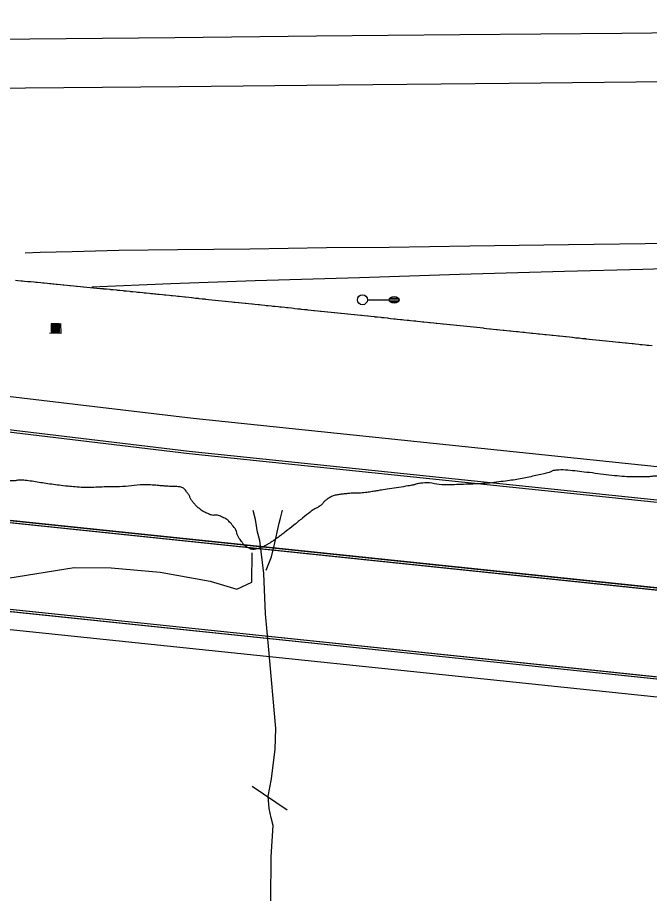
# Model space of a CAD drawing. Extents: x 2145380 to 2157287, y 139568 to 149130.
# Drawn here: x 2148596.7 to 2148786.6, y 142821.2 to 143085.8 of the extents above; entities that cross this region are included whole.
import ezdxf

# ---------------------------------------------------------------- set-up
doc = ezdxf.new("R2010")
doc.units = 0
for name, color, linetype in [('PR_PREVIOUSLY CONSTRUCTED', 7, 'Continuous'), ('TOPO_Asphalt', 7, 'Continuous'), ('TOPO_Concrete', 7, 'Continuous'), ('TOPO_Curb Back', 7, 'Continuous'), ('TOPO_Flowline', 7, 'Continuous'), ('TOPO_Light Pole', 7, 'Continuous'), ('TOPO_Misc', 7, 'Continuous'), ('TOPO_Pipeline', 7, 'Continuous'), ('TOPO_Tree', 7, 'Continuous')]:
    doc.layers.add(name, color=color, linetype=linetype)

# ---------------------------------------------------------------- blocks, each defined once
blk = doc.blocks.new('CB')
at = {"layer": 'TOPO_Misc'}
for p, q in [((-3.08, 2.99), (3.24, 2.99)), ((-3.08, 2.68), (3.24, 2.68)), ((-3.08, 2.36), (3.24, 2.36)), ((-3.08, 2.05), (3.24, 2.05)), ((-3.08, 1.73), (3.24, 1.73)), ((-3.08, 1.4), (3.24, 1.4)), ((-3.08, 1.1), (3.24, 1.1)), ((-3.08, 0.77), (3.24, 0.77)), ((-3.08, 0.46), (3.24, 0.46)), ((-3.08, 0.14), (3.24, 0.14)), ((-3.08, -0.17), (3.24, -0.17)), ((-3.08, -0.48), (3.24, -0.48)), ((-3.08, -0.8), (3.24, -0.8)), ((-3.08, -1.11), (3.26, -1.11)), ((-3.08, -1.43), (3.26, -1.43)), ((-3.08, -1.75), (3.26, -1.75)), ((-3.08, -2.07), (3.26, -2.07)), ((-3.08, -2.39), (3.26, -2.39)), ((-3.08, -2.7), (3.26, -2.7)), ((-3.08, -3.02), (3.26, -3.02))]:
    blk.add_line(p, q, dxfattribs=at)
blk.add_lwpolyline([(3.26, -3.29), (3.24, 3.05), (-3.09, 3.04), (-3.08, -3.3), (3.26, -3.29)], dxfattribs=at)
blk = doc.blocks.new('LP')
at = {"layer": 'TOPO_Light Pole'}
blk.add_line((3.81, 0), (20.32, 0), dxfattribs=at)
for points in [[(20.32, 0), (27.94, 0)], [(20.32, 0), (23.5, 0)], [(20.83, 1.27), (27.43, 1.27)], [(20.83, 1.27), (23.5, 1.27)], [(23.71, 1.27), (27.43, 1.27)], [(23.71, 0), (27.94, 0)], [(20.83, -1.27), (27.43, -1.27)], [(20.83, -1.27), (23.5, -1.27)], [(23.71, -1.27), (27.43, -1.27)]]:
    blk.add_lwpolyline(points, dxfattribs=at)
blk.add_circle((0, 0), 3.81, dxfattribs=at)
blk.add_ellipse((24.13, 0), major_axis=(3.81, 0), ratio=0.666667, dxfattribs=at)

msp = doc.modelspace()

# ---------------------------------------------------------------- linework, layer by layer
at = {"layer": 'PR_PREVIOUSLY CONSTRUCTED'}
for p, q in [((2148384.83, 142986.05), (2148648.19, 142954.77)), ((2148384.89, 142986.71), (2148648.27, 142955.44)), ((2149379.97, 142851.96), (2148388.45, 142955.39)), ((2149380.04, 142852.62), (2148388.52, 142956.06)), ((2148648.2, 142954.77), (2149307.14, 142886.03)), ((2148648.27, 142955.44), (2149307.21, 142886.69)), ((2149377.27, 142826.1), (2148385.75, 142929.53)), ((2148968.45, 142868.08), (2148520.77, 142914.78)), ((2148969.78, 142862.57), (2148523.9, 142909.09))]:
    msp.add_line(p, q, dxfattribs=at)
for points in [[(2148596.07, 143006.84), (2148596.71, 143006.78), (2148597.7, 143006.69), (2148598.11, 143006.65), (2148598.69, 143006.59), (2148599.68, 143006.5), (2148600.14, 143006.46), (2148600.67, 143006.41), (2148601.66, 143006.31), (2148602.17, 143006.26), (2148602.65, 143006.22), (2148603.64, 143006.12), (2148604.21, 143006.07), (2148604.62, 143006.03), (2148605.61, 143005.93), (2148606.24, 143005.88), (2148606.31, 143005.87), (2148606.6, 143005.84), (2148607.2, 143005.78), (2148607.59, 143005.74), (2148608.27, 143005.68), (2148608.58, 143005.65), (2148609.57, 143005.55), (2148610.3, 143005.48), (2148610.56, 143005.46), (2148611.55, 143005.36), (2148612.34, 143005.29), (2148612.54, 143005.27), (2148613.53, 143005.17), (2148614.37, 143005.09), (2148614.52, 143005.07), (2148615.51, 143004.98), (2148616.4, 143004.89), (2148616.5, 143004.88), (2148617.48, 143004.78), (2148618.43, 143004.69), (2148618.47, 143004.69), (2148619.46, 143004.59), (2148620.45, 143004.49), (2148620.47, 143004.49), (2148621.44, 143004.39), (2148622.43, 143004.3), (2148622.5, 143004.29), (2148622.51, 143004.29), (2148623.42, 143004.2), (2148624.41, 143004.1), (2148624.53, 143004.09), (2148625.4, 143004), (2148626.39, 143003.9), (2148626.56, 143003.89), (2148627.38, 143003.81), (2148628.37, 143003.71), (2148628.6, 143003.68), (2148629.35, 143003.61), (2148630.34, 143003.51), (2148630.63, 143003.48), (2148631.33, 143003.41), (2148632.32, 143003.31), (2148632.66, 143003.28), (2148633.31, 143003.21), (2148634.3, 143003.11), (2148634.69, 143003.07), (2148635.29, 143003.01), (2148636.28, 143002.91), (2148636.72, 143002.87), (2148637.26, 143002.81), (2148637.81, 143002.76), (2148638.25, 143002.71), (2148638.75, 143002.66), (2148639.24, 143002.61), (2148640.23, 143002.51), (2148640.79, 143002.45), (2148641.22, 143002.41), (2148642.21, 143002.31), (2148642.82, 143002.24), (2148643.2, 143002.21), (2148644.19, 143002.1), (2148644.85, 143002.04), (2148645.17, 143002), (2148646.16, 143001.9), (2148646.88, 143001.83), (2148647.15, 143001.8), (2148648.14, 143001.7), (2148648.91, 143001.62), (2148649.13, 143001.6), (2148650.12, 143001.49), (2148650.94, 143001.41), (2148651.11, 143001.39), (2148652.1, 143001.29), (2148652.97, 143001.19), (2148653.08, 143001.18), (2148653.11, 143001.18), (2148653.11, 143001.18), (2148654.08, 143001.08), (2148655.02, 143000.98), (2148655.07, 143000.98), (2148656.07, 143000.87), (2148657.06, 143000.77), (2148658.06, 143000.66), (2148659.05, 143000.56), (2148659.11, 143000.55), (2148660.05, 143000.46), (2148661.04, 143000.35), (2148661.15, 143000.34), (2148661.74, 143000.28), (2148662.03, 143000.25), (2148663.03, 143000.15), (2148663.19, 143000.13), (2148664.02, 143000.04), (2148665.02, 142999.94), (2148665.24, 142999.92), (2148666.01, 142999.83), (2148667.01, 142999.73), (2148667.28, 142999.7), (2148668, 142999.63), (2148669, 142999.52), (2148669.32, 142999.49), (2148669.99, 142999.42), (2148670.99, 142999.32), (2148671.37, 142999.28), (2148671.98, 142999.21), (2148672.98, 142999.11), (2148673.41, 142999.06), (2148673.97, 142999), (2148674.96, 142998.9), (2148675.46, 142998.85), (2148675.96, 142998.8), (2148676.95, 142998.69), (2148677.5, 142998.64), (2148677.95, 142998.59), (2148678.94, 142998.49), (2148679.54, 142998.42), (2148679.94, 142998.38), (2148680.93, 142998.28), (2148681.59, 142998.21), (2148681.93, 142998.17), (2148682.92, 142998.07), (2148683.63, 142998), (2148683.92, 142997.97), (2148684.91, 142997.86), (2148685.67, 142997.78), (2148685.9, 142997.76), (2148686.9, 142997.66), (2148687.72, 142997.57), (2148687.9, 142997.55), (2148688.89, 142997.45), (2148689.76, 142997.36), (2148689.88, 142997.34), (2148690.88, 142997.24), (2148691.8, 142997.14), (2148691.87, 142997.14), (2148692.87, 142997.03), (2148693.85, 142996.93), (2148693.86, 142996.93), (2148694.86, 142996.83), (2148695.85, 142996.72), (2148695.89, 142996.72), (2148696.85, 142996.62), (2148697.84, 142996.51), (2148697.94, 142996.5), (2148698.83, 142996.41), (2148699.83, 142996.31), (2148699.98, 142996.29), (2148700.82, 142996.2), (2148701.82, 142996.1), (2148702.02, 142996.08), (2148702.81, 142995.99), (2148703.81, 142995.89), (2148704.07, 142995.86), (2148704.8, 142995.79), (2148705.8, 142995.68), (2148706.11, 142995.65), (2148706.79, 142995.58), (2148707.79, 142995.48), (2148708.15, 142995.44), (2148708.78, 142995.37), (2148709.78, 142995.27), (2148710.2, 142995.22), (2148710.77, 142995.16), (2148711.76, 142995.06), (2148712.24, 142995.01), (2148712.76, 142994.96), (2148713.75, 142994.85), (2148714.29, 142994.8), (2148714.75, 142994.75), (2148715.74, 142994.65), (2148716.33, 142994.58), (2148716.74, 142994.54), (2148717.73, 142994.44), (2148718.37, 142994.37), (2148718.73, 142994.33), (2148719.72, 142994.23), (2148720.42, 142994.16), (2148720.72, 142994.13), (2148721.71, 142994.02), (2148722.46, 142993.95), (2148722.71, 142993.92), (2148723.7, 142993.82), (2148724.5, 142993.73), (2148724.69, 142993.71), (2148725.69, 142993.61), (2148726.55, 142993.52), (2148726.68, 142993.51), (2148727.68, 142993.4), (2148728.59, 142993.31), (2148728.67, 142993.3), (2148729.67, 142993.19), (2148730.63, 142993.09), (2148730.66, 142993.09), (2148731.66, 142992.99), (2148732.65, 142992.88), (2148732.68, 142992.88), (2148733.65, 142992.78), (2148734.64, 142992.67), (2148734.72, 142992.67), (2148735.64, 142992.57), (2148736.63, 142992.47), (2148736.77, 142992.45), (2148737.62, 142992.36), (2148738.62, 142992.26), (2148738.81, 142992.24), (2148739.61, 142992.16), (2148740.61, 142992.05), (2148740.85, 142992.03), (2148741.6, 142991.95), (2148742.6, 142991.85), (2148742.9, 142991.81), (2148743.59, 142991.74), (2148744.59, 142991.64), (2148744.94, 142991.6), (2148745.58, 142991.53), (2148746.58, 142991.43), (2148746.98, 142991.39), (2148747.57, 142991.33), (2148748.56, 142991.22), (2148749.03, 142991.17), (2148749.56, 142991.12), (2148750.55, 142991.02), (2148751.07, 142990.96), (2148751.55, 142990.91), (2148752.54, 142990.81), (2148753.12, 142990.75), (2148753.54, 142990.7), (2148754.53, 142990.6), (2148755.16, 142990.54), (2148755.53, 142990.5), (2148756.52, 142990.39), (2148757.2, 142990.32), (2148757.52, 142990.29), (2148758.51, 142990.18), (2148759.25, 142990.11), (2148759.51, 142990.08), (2148760.5, 142989.98), (2148761.29, 142989.89), (2148761.49, 142989.87), (2148762.49, 142989.77), (2148763.33, 142989.68), (2148763.48, 142989.67), (2148764.48, 142989.56), (2148765.38, 142989.47), (2148765.47, 142989.46), (2148766.47, 142989.35), (2148767.42, 142989.26), (2148767.46, 142989.25), (2148768.46, 142989.15), (2148769.45, 142989.04), (2148769.47, 142989.04), (2148770.45, 142988.94), (2148771.44, 142988.84), (2148771.51, 142988.83), (2148772.44, 142988.73), (2148773.43, 142988.63), (2148773.55, 142988.62), (2148774.42, 142988.52), (2148775.42, 142988.42), (2148775.6, 142988.4), (2148776.41, 142988.32), (2148777.41, 142988.21), (2148777.64, 142988.19), (2148778.4, 142988.11), (2148779.4, 142988.01), (2148779.68, 142987.98), (2148780.39, 142987.9), (2148781.39, 142987.8), (2148781.73, 142987.76), (2148782.38, 142987.69), (2148783.38, 142987.59), (2148783.77, 142987.55), (2148784.37, 142987.49), (2148785.37, 142987.38), (2148785.81, 142987.34), (2148786.36, 142987.28), (2148787.35, 142987.18)], [(2148354.64, 143000.37), (2148649.38, 142965.37), (2149308.25, 142896.64)]]:
    msp.add_lwpolyline(points, dxfattribs=at)
at = {"layer": 'TOPO_Asphalt'}
for points in [[(2148267.02, 143076.34), (2148475.01, 143078.41), (2148538.91, 143078.92), (2148589.31, 143079.37), (2148643.94, 143079.86), (2148686.45, 143080.38), (2148729.53, 143080.76), (2148778.24, 143081.11), (2148814.41, 143081.5), (2148850.77, 143081.86), (2148887.63, 143082.17), (2148927.1, 143082.57), (2148957.61, 143082.78), (2148988.32, 143083.19), (2149020.42, 143083.47), (2149054.48, 143083.74), (2149088.27, 143084.12), (2149119.29, 143084.44), (2149155.4, 143084.67), (2149189.23, 143085.03), (2149225.45, 143085.48), (2149263.03, 143085.83)], [(2149398.89, 143071.92), (2149339.11, 143071.64), (2149294.32, 143071.27), (2149249.7, 143070.86), (2149201.13, 143070.34), (2149150.33, 143069.76), (2149103.52, 143069.33), (2149055.33, 143068.93), (2149008.17, 143068.32), (2148951.7, 143067.96), (2148892.61, 143067.56), (2148837.65, 143067), (2148792.07, 143066.52), (2148744.41, 143065.97), (2148693.2, 143065.48), (2148645.25, 143065.02), (2148587.42, 143064.51), (2148537.54, 143063.98), (2148499.94, 143063.7), (2148475.32, 143063.38), (2148365.01, 143062.26), (2148231.65, 143061)], [(2149268.5, 143023.45), (2149233.17, 143022.91), (2149197.13, 143022.33), (2149157.12, 143020.76), (2149116.12, 143019.68), (2149092.29, 143018.91), (2149060.78, 143018.11), (2149037.3, 143017.02), (2149012.88, 143015.96), (2148991.59, 143015.6), (2148965.48, 143014.71), (2148924.26, 143013.39), (2148894.39, 143012.48), (2148857.17, 143011.96), (2148819.66, 143011.17), (2148784.53, 143010.02), (2148761, 143009.51), (2148729.46, 143008.59), (2148699.37, 143007.59), (2148668.07, 143006.64), (2148642.69, 143005.77), (2148619.01, 143004.76)], [(2148598.97, 143015.12), (2148603.43, 143015.23), (2148613.07, 143015.43), (2148627.11, 143015.83), (2148644.81, 143016.06), (2148666.47, 143016.28), (2148689.47, 143016.67), (2148708.31, 143016.77), (2148732.58, 143017.15), (2148762.2, 143017.55), (2148793.03, 143018)]]:
    msp.add_lwpolyline(points, dxfattribs=at)
at = {"layer": 'TOPO_Concrete'}
msp.add_lwpolyline([(2148609.53, 142993.78), (2148609.67, 142990.77), (2148606.25, 142990.87)], dxfattribs=at)
at = {"layer": 'TOPO_Curb Back'}
for points in [[(2148388.45, 142955.39), (2149379.97, 142851.96)], [(2148388.52, 142956.06), (2149380.04, 142852.62)], [(2149377.27, 142826.1), (2148385.75, 142929.53)], [(2148869.36, 142878.41), (2148515.02, 142915.38)]]:
    msp.add_lwpolyline(points, dxfattribs=at)
at = {"layer": 'TOPO_Flowline'}
for points in [[(2148672.78, 142820.15), (2148672.85, 142833.36), (2148673.44, 142842.85), (2148672.9, 142845.17), (2148672.22, 142847.94), (2148671.95, 142851.68), (2148672.97, 142856.87), (2148674.1, 142865.82), (2148674.25, 142871.98), (2148672.14, 142895.66), (2148671.2, 142906.52), (2148670.64, 142918.59), (2148669.49, 142928.6), (2148668.8, 142931.07), (2148668.2, 142934.84), (2148667.42, 142937.56)], [(2148671.36, 142919.63), (2148673.01, 142923.69), (2148673.77, 142926.9), (2148675.23, 142933.77), (2148675.71, 142935.31), (2148676.24, 142937.72)], [(2148530.17, 142915.33), (2148543.01, 142913.43), (2148547.76, 142912.85), (2148557.24, 142912.17), (2148565.5, 142912.38), (2148578.22, 142914.77), (2148584.84, 142916.49), (2148593.74, 142917.2), (2148613.69, 142920.43), (2148624.74, 142920.38), (2148639.46, 142919.05), (2148654.52, 142916.3), (2148662.5, 142913.91), (2148667.01, 142916), (2148667.17, 142924.85)]]:
    msp.add_lwpolyline(points, dxfattribs=at)
at = {"layer": 'TOPO_Pipeline'}
msp.add_line((2148667.17, 142854.71), (2148677.69, 142847.53), dxfattribs=at)
at = {"layer": 'TOPO_Tree'}
msp.add_open_spline([(2148833.6, 142474.59), (2148833.37, 142476.18), (2148833.14, 142477.78), (2148832.91, 142479.38), (2148832.04, 142485.3), (2148832.63, 142491.35), (2148832.57, 142497.33), (2148832.55, 142499.89), (2148832.55, 142502.45), (2148832.51, 142505), (2148832.49, 142506.29), (2148832.43, 142507.57), (2148832.39, 142508.86), (2148832.23, 142513.51), (2148831.83, 142518.17), (2148831.73, 142522.82), (2148831.6, 142529.42), (2148832.09, 142536.02), (2148832.52, 142542.62), (2148832.69, 142545.24), (2148832.98, 142547.86), (2148833.12, 142550.48), (2148833.2, 142552.08), (2148833.27, 142553.68), (2148833.3, 142555.29), (2148833.38, 142558.3), (2148833.45, 142561.31), (2148833.52, 142564.32), (2148833.59, 142567.63), (2148833.66, 142570.93), (2148833.73, 142574.24), (2148833.81, 142577.75), (2148832.95, 142581.24), (2148832.85, 142584.75), (2148832.66, 142591.28), (2148832.59, 142597.89), (2148833.46, 142604.4), (2148833.88, 142607.51), (2148834.4, 142610.58), (2148834.83, 142613.68), (2148835, 142614.84), (2148835.24, 142616), (2148835.3, 142617.17), (2148835.34, 142618.07), (2148835.28, 142618.97), (2148835.27, 142619.87), (2148835.16, 142624.87), (2148835.04, 142629.88), (2148834.95, 142634.88), (2148834.86, 142639.76), (2148834.86, 142644.63), (2148834.86, 142649.51), (2148834.87, 142655.24), (2148835.27, 142660.96), (2148835.69, 142666.68), (2148835.8, 142668.15), (2148836.38, 142669.57), (2148836.4, 142671.04), (2148836.44, 142673.96), (2148836.3, 142676.89), (2148836.14, 142679.81), (2148835.89, 142684.2), (2148835.65, 142688.58), (2148835.3, 142692.96), (2148834.88, 142698.11), (2148833.81, 142703.2), (2148833.46, 142708.36), (2148833.39, 142709.39), (2148833.39, 142710.42), (2148833.32, 142711.44), (2148833.22, 142712.88), (2148833.12, 142714.31), (2148833.02, 142715.74), (2148832.61, 142721.54), (2148832.12, 142727.33), (2148831.75, 142733.14), (2148831.33, 142739.72), (2148831.62, 142746.32), (2148831.73, 142752.91), (2148831.77, 142755.11), (2148831.83, 142757.32), (2148831.87, 142759.52), (2148831.89, 142760.38), (2148831.89, 142761.24), (2148831.88, 142762.1), (2148831.81, 142766.1), (2148830.84, 142770.04), (2148830.64, 142774.03), (2148830.45, 142778), (2148830.4, 142781.96), (2148830.38, 142785.93), (2148830.36, 142790.05), (2148830.52, 142794.16), (2148830.76, 142798.27), (2148830.87, 142800.24), (2148831.98, 142802.09), (2148832, 142804.04), (2148832.06, 142808.02), (2148831.52, 142812.06), (2148830.92, 142816.06), (2148830.49, 142818.94), (2148829.96, 142821.77), (2148829.31, 142824.61), (2148828.82, 142826.69), (2148827.93, 142828.63), (2148826.93, 142830.51), (2148826.26, 142831.8), (2148824.39, 142832.2), (2148823.87, 142833.57), (2148823.42, 142834.78), (2148823.15, 142836.03), (2148822.96, 142837.3), (2148822.83, 142838.23), (2148822.79, 142839.17), (2148822.62, 142840.09), (2148822.24, 142842.21), (2148821.67, 142844.29), (2148821.05, 142846.35), (2148820.76, 142847.31), (2148820.04, 142848.13), (2148819.89, 142849.12), (2148819.48, 142851.69), (2148819.42, 142854.31), (2148819.1, 142856.89), (2148818.84, 142859.06), (2148818.63, 142861.24), (2148818.23, 142863.4), (2148817.93, 142864.95), (2148817.33, 142866.41), (2148816.8, 142867.9), (2148816.18, 142869.66), (2148815.46, 142871.37), (2148814.7, 142873.06), (2148813.9, 142874.84), (2148812, 142875.89), (2148811.12, 142877.71), (2148809.81, 142880.44), (2148809.42, 142883.63), (2148810.06, 142886.4), (2148810.59, 142888.73), (2148811.97, 142890.96), (2148812.63, 142893.32), (2148813.49, 142896.41), (2148814.73, 142899.83), (2148814.21, 142902.9), (2148814.06, 142903.74), (2148813.33, 142904.47), (2148813.05, 142905.32), (2148812.04, 142908.41), (2148811.08, 142911.54), (2148810.33, 142914.76), (2148809.83, 142916.87), (2148809.17, 142919.06), (2148809.57, 142921.15), (2148809.78, 142922.2), (2148810.14, 142923.24), (2148810.37, 142924.29), (2148810.87, 142926.54), (2148811.37, 142928.78), (2148811.87, 142931.03), (2148812.26, 142932.8), (2148812.65, 142934.58), (2148813.04, 142936.36), (2148813.41, 142938.05), (2148813.76, 142939.87), (2148812.46, 142941.53), (2148811.12, 142943.24), (2148809.36, 142943.45), (2148807.61, 142943.85), (2148805.84, 142944.24), (2148804.04, 142944.49), (2148802.28, 142944.93), (2148799.85, 142945.52), (2148797.45, 142946.24), (2148795, 142946.83), (2148792.95, 142947.33), (2148790.88, 142947.77), (2148788.78, 142947.88), (2148787.69, 142947.93), (2148786.61, 142947.69), (2148785.52, 142947.7), (2148782.65, 142947.71), (2148779.78, 142947.71), (2148776.91, 142947.95), (2148773.55, 142948.23), (2148770.24, 142948.78), (2148766.9, 142949.15), (2148764.11, 142949.45), (2148761.29, 142949.85), (2148758.51, 142949.69), (2148757.66, 142949.64), (2148756.89, 142949.1), (2148756.05, 142948.91), (2148751.91, 142947.98), (2148747.77, 142947.03), (2148743.52, 142946.46), (2148737.79, 142945.69), (2148732.06, 142945.47), (2148726.33, 142945.29), (2148723.4, 142945.19), (2148720.46, 142946.1), (2148717.54, 142945.74), (2148716.59, 142945.63), (2148715.7, 142945.22), (2148714.75, 142945.08), (2148711.94, 142944.63), (2148709.12, 142944.2), (2148706.31, 142943.75), (2148704.92, 142943.53), (2148703.54, 142943.3), (2148702.15, 142943.09), (2148700.25, 142942.79), (2148698.31, 142942.85), (2148696.39, 142942.7), (2148695.15, 142942.6), (2148693.93, 142942.46), (2148692.71, 142942.25), (2148691.53, 142942.06), (2148690.46, 142941.49), (2148689.47, 142940.79), (2148688.73, 142940.27), (2148688.29, 142939.45), (2148687.57, 142938.95), (2148686.7, 142938.35), (2148685.68, 142937.95), (2148684.84, 142937.3), (2148682.24, 142935.29), (2148679.73, 142933.16), (2148677.12, 142931.16), (2148676.09, 142930.37), (2148675.06, 142929.59), (2148674.01, 142928.83), (2148673.14, 142928.2), (2148672.22, 142927.67), (2148671.29, 142927.12), (2148670.55, 142926.69), (2148669.75, 142926.39), (2148668.96, 142926.15), (2148667.95, 142925.84), (2148666.74, 142925.91), (2148665.74, 142926.5), (2148664.92, 142927), (2148664.39, 142927.65), (2148663.85, 142928.38), (2148662.72, 142929.9), (2148662.37, 142931.78), (2148661.13, 142933.26), (2148660.14, 142934.43), (2148658.92, 142935.28), (2148657.53, 142935.86), (2148656.52, 142936.28), (2148655.35, 142936.01), (2148654.36, 142936.41), (2148653.21, 142936.88), (2148652.11, 142937.44), (2148651.13, 142938.26), (2148650.35, 142938.91), (2148649.73, 142939.63), (2148649.13, 142940.4), (2148648.58, 142941.13), (2148648.36, 142942.04), (2148647.78, 142942.78), (2148647.11, 142943.63), (2148646.32, 142944.57), (2148645.28, 142944.68), (2148643.78, 142944.83), (2148642.27, 142944.82), (2148640.78, 142944.93), (2148639.51, 142945.03), (2148638.25, 142945.18), (2148636.98, 142945.24), (2148633.48, 142945.4), (2148629.97, 142944.78), (2148626.46, 142944.72), (2148621.45, 142944.64), (2148616.42, 142944.37), (2148611.42, 142944.9), (2148609.16, 142945.15), (2148606.91, 142945.47), (2148604.66, 142945.78), (2148602.56, 142946.06), (2148600.46, 142946.48), (2148598.35, 142946.68), (2148597.28, 142946.78), (2148596.2, 142946.53), (2148595.13, 142946.52), (2148592.97, 142946.49), (2148590.8, 142946.43), (2148588.63, 142946.46), (2148583.27, 142946.51), (2148577.91, 142946.59), (2148572.55, 142946.64), (2148568.65, 142946.69), (2148564.75, 142946.66), (2148560.84, 142946.74), (2148558.7, 142946.78), (2148556.57, 142947.1), (2148554.44, 142947.3), (2148553.02, 142947.43), (2148551.6, 142947.75), (2148550.18, 142947.76), (2148549.23, 142947.76), (2148548.28, 142947.59), (2148547.34, 142947.52), (2148545.16, 142947.37), (2148542.98, 142947.28), (2148540.81, 142947.09), (2148539.18, 142946.95), (2148537.56, 142946.74), (2148535.93, 142946.55), (2148533.67, 142946.3), (2148531.41, 142946.01), (2148529.15, 142945.67), (2148528.22, 142945.52), (2148527.37, 142945.07), (2148526.53, 142944.58), (2148525.57, 142944.02), (2148524.79, 142943.35), (2148524.01, 142942.56), (2148523.21, 142941.75), (2148522.49, 142940.94), (2148522.09, 142939.88), (2148521.79, 142939.07), (2148521.64, 142938.25), (2148521.57, 142937.42), (2148521.47, 142936.34), (2148521.36, 142935.26), (2148521.35, 142934.17), (2148521.34, 142932.66), (2148521.34, 142931.14), (2148521.38, 142929.63), (2148521.43, 142927.81), (2148521.53, 142926), (2148521.62, 142924.19), (2148521.71, 142922.57), (2148521.86, 142920.95), (2148522.12, 142919.34), (2148522.3, 142918.22), (2148522.68, 142917.15), (2148523.16, 142916.12), (2148523.59, 142915.21), (2148524.11, 142914.36), (2148524.56, 142913.47), (2148525.33, 142911.89), (2148526.13, 142910.37), (2148526.68, 142908.66), (2148527.25, 142906.88), (2148527.29, 142905.07), (2148527.28, 142903.26), (2148527.27, 142901.09), (2148527.06, 142898.92), (2148527.09, 142896.75), (2148527.1, 142895.48), (2148527.25, 142894.21), (2148527.22, 142892.94), (2148527.17, 142890.95), (2148527.02, 142888.97), (2148526.96, 142886.98), (2148526.78, 142881.5), (2148526.62, 142876.02), (2148526.56, 142870.55), (2148526.52, 142867.92), (2148526.64, 142865.3), (2148526.77, 142862.67), (2148526.83, 142861.5), (2148527.08, 142860.34), (2148527.08, 142859.17), (2148527.09, 142857.55), (2148527.07, 142855.93), (2148527.05, 142854.31), (2148526.99, 142848.4), (2148526.91, 142842.49), (2148526.84, 142836.59), (2148526.79, 142831.71), (2148526.67, 142826.83), (2148526.92, 142821.96), (2148527.14, 142817.55), (2148527.85, 142813.2), (2148528.37, 142808.83), (2148528.71, 142805.91), (2148529.6, 142803.01), (2148529.54, 142800.08), (2148529.47, 142796.99), (2148529.08, 142793.89), (2148528.87, 142790.79), (2148527.94, 142777.27), (2148527.01, 142763.73), (2148526.26, 142750.21), (2148526.09, 142747.23), (2148528.18, 142744.45), (2148528.18, 142741.46), (2148528.18, 142738.58), (2148528.15, 142735.69), (2148528.06, 142732.81), (2148527.85, 142726), (2148527.55, 142719.19), (2148527.37, 142712.39), (2148527.24, 142707.51), (2148527.3, 142702.63), (2148527.62, 142697.76), (2148527.86, 142694.21), (2148528.53, 142690.71), (2148529.13, 142687.21), (2148529.42, 142685.56), (2148530.21, 142683.99), (2148530.24, 142682.31), (2148530.28, 142679.49), (2148530.26, 142676.67), (2148530.25, 142673.85), (2148530.23, 142667.2), (2148530.21, 142660.55), (2148530.18, 142653.91), (2148530.16, 142647.07), (2148529.91, 142640.24), (2148529.89, 142633.41), (2148529.88, 142630.97), (2148530.26, 142628.54), (2148530.6, 142626.12), (2148530.76, 142624.93), (2148531.13, 142623.79), (2148531.28, 142622.6), (2148531.7, 142619.29), (2148531.9, 142615.95), (2148531.65, 142612.63), (2148531.33, 142608.37), (2148530.93, 142604.11), (2148530.45, 142599.86), (2148530.14, 142597.14), (2148529.82, 142594.43), (2148529.46, 142591.72), (2148529.07, 142588.82), (2148528.29, 142585.98), (2148528.01, 142583.08), (2148527.91, 142582.04), (2148527.83, 142581.01), (2148527.74, 142579.98), (2148527.65, 142578.99), (2148527.55, 142578), (2148527.46, 142577.01), (2148527.25, 142574.56), (2148527.15, 142572.11), (2148527.19, 142569.66), (2148527.27, 142563.85), (2148527.48, 142558.04), (2148527.7, 142552.23), (2148527.92, 142546.64), (2148528.37, 142541.07), (2148528.48, 142535.48), (2148528.54, 142532.13), (2148528.43, 142528.77), (2148528.34, 142525.41), (2148528.22, 142521.16), (2148528.04, 142516.91), (2148527.92, 142512.66), (2148527.87, 142510.84), (2148527.84, 142509.02), (2148527.86, 142507.19), (2148527.87, 142506.09), (2148528.07, 142504.99), (2148528.08, 142503.89), (2148528.1, 142502.77), (2148528.1, 142501.66), (2148528.11, 142500.54), (2148528.12, 142498.26), (2148528.14, 142495.98), (2148528.12, 142493.7), (2148528.08, 142489.18), (2148527.76, 142484.66), (2148527.63, 142480.14), (2148527.56, 142477.36), (2148527.43, 142474.58), (2148527.48, 142471.79), (2148527.48, 142471.73), (2148527.48, 142471.67), (2148527.48, 142471.61)], degree=3, dxfattribs=at)

# ---------------------------------------------------------------- block references
at = {"layer": 'TOPO_Light Pole', "xscale": 0.39370000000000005, "yscale": 0.3937000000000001}
msp.add_blockref('LP', (2148700.31, 143000.96), dxfattribs=at)
at = {"layer": 'TOPO_Misc', "xscale": 0.39370000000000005, "yscale": 0.3937000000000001}
msp.add_blockref('CB', (2148607.96, 142992.53), dxfattribs=at)

doc.saveas('drawing.dxf')
